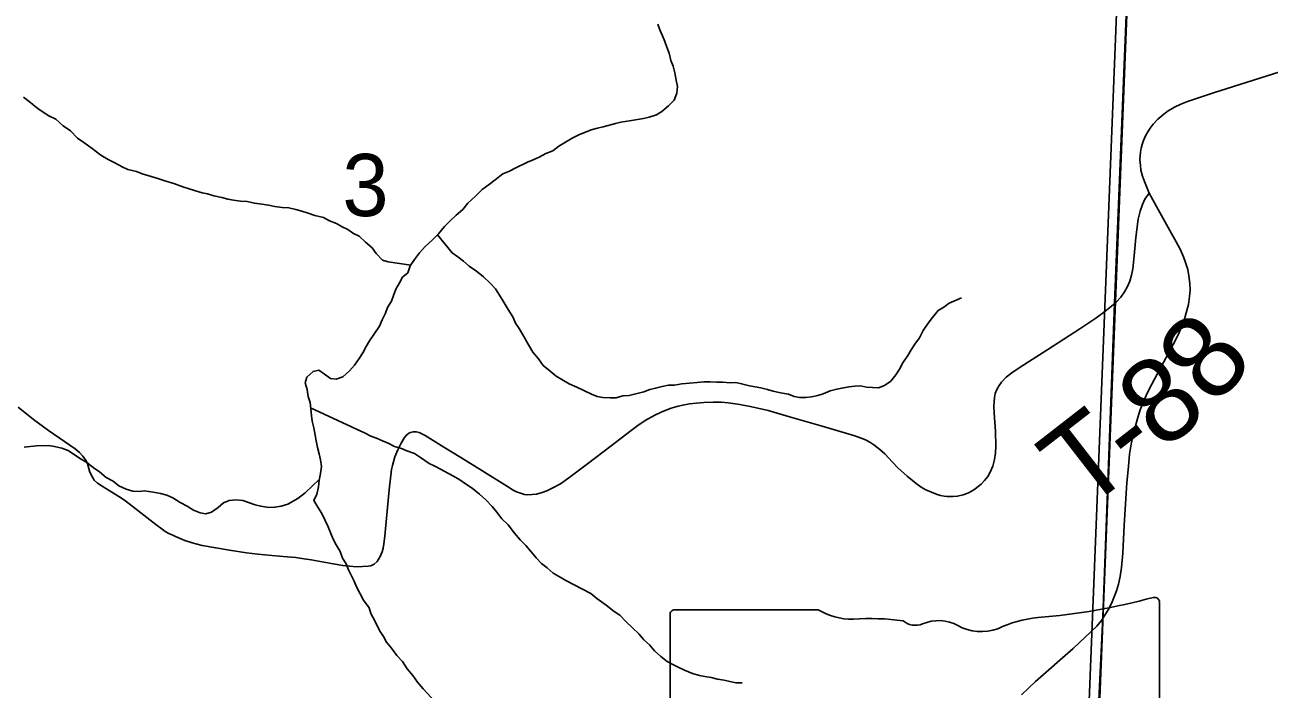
# Model space of a CAD drawing. Extents: x -3.3 to 34, y 0 to 56.8.
# Drawn here: x 0.92 to 1.758, y 29.768 to 30.215 of the extents above; entities that cross this region are included whole.
import ezdxf

# ---------------------------------------------------------------- set-up
doc = ezdxf.new("R2010")
doc.units = 0
for name, color, linetype in [('GM_X_Corporation', 7, 'Continuous'), ('GM_X_Section_Text', 7, 'Continuous'), ('GM_X_State_Route', 7, 'Continuous'), ('GM_X_State_Shield', 7, 'Continuous'), ('GM_X_Township_Road', 7, 'Continuous'), ('GM_X_Township_Road_Text', 7, 'Continuous'), ('GT_Project_Soil_Layers', 7, 'Continuous')]:
    doc.layers.add(name, color=color, linetype=linetype)

msp = doc.modelspace()

# ---------------------------------------------------------------- linework, layer by layer
at = {"layer": 'GM_X_Corporation'}
msp.add_line((1.84017, 34.87705), (1.56989, 28.07705), dxfattribs=at)
for points in [[(-3.30393, 33.7379), (-3.30393, 28.07705), (1.56989, 28.07705), (1.59424, 28.73823), (1.64589, 29.81689), (1.65379, 30.0279), (1.68495, 30.79802), (1.68821, 30.98908), (1.68831, 30.9953), (1.68852, 31.00753), (1.69805, 31.56614), (1.74587, 32.36303)], [(1.74587, 32.36303), (1.69805, 31.56614), (1.68852, 31.00753), (1.68831, 30.9953), (1.68821, 30.98908), (1.68495, 30.79802), (1.65379, 30.0279), (1.64589, 29.81689), (1.59424, 28.73823), (1.56989, 28.07705), (3.49607, 28.07705)]]:
    msp.add_lwpolyline(points, dxfattribs=at)
for points in [[(1.67669, 30.60068), (1.67248, 30.48389), (1.6376, 29.60296), (0.62472, 29.64178), (0.65935, 30.63337)], [(1.67248, 30.48389), (2.6815, 30.42529), (2.63271, 29.43339), (1.63261, 29.48805), (1.6376, 29.60296)]]:
    msp.add_lwpolyline(points, close=True, dxfattribs=at)
at = {"layer": 'GM_X_State_Route'}
for points in [[(1.6419, 29.81058), (1.64496, 29.81437), (1.64733, 29.81785), (1.64958, 29.82158), (1.65171, 29.82574), (1.65356, 29.83018), (1.65513, 29.83425), (1.65652, 29.83888), (1.65772, 29.84405), (1.65847, 29.85001), (1.65938, 29.85964), (1.66042, 29.8784), (1.66223, 29.90701), (1.66315, 29.91794), (1.66401, 29.92626), (1.66513, 29.93294), (1.66658, 29.93995), (1.66791, 29.94535), (1.66957, 29.95101), (1.67122, 29.95613), (1.67316, 29.96122), (1.6751, 29.96575), (1.67705, 29.96973), (1.6807, 29.97681), (1.69332, 30.00006), (1.69642, 30.00627), (1.69822, 30.01033), (1.70044, 30.0156), (1.7022, 30.02142), (1.70359, 30.02706), (1.70442, 30.03252), (1.7047, 30.03678), (1.70461, 30.04131), (1.70396, 30.04639), (1.70313, 30.05064), (1.70171, 30.05535), (1.70035, 30.05907), (1.69797, 30.06426), (1.69527, 30.06924), (1.6899, 30.07903), (1.68334, 30.09115), (1.67723, 30.10197), (1.67409, 30.10983), (1.67279, 30.11353), (1.67163, 30.11754), (1.67123, 30.12058), (1.671, 30.12476), (1.67133, 30.12963), (1.67184, 30.13232), (1.67247, 30.13476), (1.67338, 30.13741), (1.67478, 30.14062), (1.6763, 30.14338), (1.67786, 30.14574), (1.67997, 30.14845), (1.68299, 30.15181), (1.68436, 30.15297), (1.68715, 30.15534), (1.69004, 30.15746), (1.69414, 30.15996), (1.69841, 30.16199), (1.70303, 30.16375), (1.72047, 30.16955), (1.79222, 30.19223)], [(1.59122, 29.76429), (1.60071, 29.77328), (1.62601, 29.79542), (1.6419, 29.81058)]]:
    msp.add_lwpolyline(points, dxfattribs=at)
at = {"layer": 'GM_X_State_Shield'}
for p, q in [((1.68404, 29.72186), (1.68404, 29.82655)), ((1.35445, 29.81815), (1.35445, 29.61803)), ((1.45422, 29.82159), (1.3577, 29.82159))]:
    msp.add_line(p, q, dxfattribs=at)
for centre, major_axis, start_param, end_param in [((1.56663, 30.09442), (0.34952, 0), 4.814394, 5.042369), ((1.68038, 29.82698), (0.00367, 0), 6.141152, 7.989035), ((1.35823, 29.81857), (0.00382, 0), 1.712693, 3.28349), ((1.4772, 29.84482), (0.03703, 0), 4.042523, 4.731795), ((1.48948, 29.70924), (0.13295, 0), 1.404758, 1.657858), ((1.51967, 29.81961), (0.01068, 0), 3.836095, 5.185415), ((1.53535, 29.79648), (0.02221, 0), 0.950623, 2.079405), ((1.61122, 29.76047), (0.07032, 0), 1.699011, 2.107814), ((1.56402, 29.82821), (0.02672, 0), 4.081561, 5.145723)]:
    msp.add_ellipse(centre, major_axis=major_axis, ratio=0.8, start_param=start_param, end_param=end_param, dxfattribs=at)
at = {"layer": 'GM_X_Township_Road'}
for points in [[(1.65165, 30.02578), (1.65491, 30.02869), (1.658, 30.03206), (1.66054, 30.03552), (1.66262, 30.03927), (1.6641, 30.04278), (1.6653, 30.04685), (1.66623, 30.05102), (1.66706, 30.0598), (1.66809, 30.07231), (1.66988, 30.08453), (1.67122, 30.08995), (1.67279, 30.09448), (1.67427, 30.09799), (1.67723, 30.10197)], [(1.17968, 29.94095), (1.18147, 29.94132), (1.18345, 29.94141), (1.18551, 29.941), (1.18945, 29.93894), (1.20211, 29.9311), (1.21354, 29.92402), (1.22767, 29.91527), (1.24494, 29.90458), (1.2488, 29.90203), (1.25102, 29.90088), (1.25357, 29.89997), (1.25636, 29.89924), (1.25858, 29.89899), (1.2645, 29.89948), (1.2682, 29.90055), (1.27149, 29.90162), (1.27552, 29.90367), (1.2807, 29.90639), (1.28629, 29.91033), (1.29889, 29.91991), (1.31473, 29.93195), (1.32829, 29.94223), (1.33265, 29.94568), (1.33761, 29.94887), (1.34409, 29.95254), (1.34844, 29.95464), (1.35334, 29.95659), (1.35527, 29.95724), (1.35998, 29.95859), (1.36298, 29.95929), (1.36742, 29.96015), (1.37235, 29.96073), (1.37728, 29.96114), (1.38336, 29.9613), (1.38879, 29.96122), (1.39364, 29.96089), (1.40137, 29.95974), (1.40959, 29.95817), (1.4206, 29.95562), (1.43647, 29.95111), (1.45691, 29.94512), (1.47289, 29.94044), (1.4788, 29.93869), (1.48324, 29.93713), (1.48612, 29.9359), (1.489, 29.93434), (1.49179, 29.93253), (1.49565, 29.92948), (1.49903, 29.92644), (1.50428, 29.92102), (1.50795, 29.91719), (1.51415, 29.91156), (1.52031, 29.90647), (1.5236, 29.90417), (1.52681, 29.90236), (1.53059, 29.90063), (1.53437, 29.89915), (1.53667, 29.8985), (1.53914, 29.89814), (1.54112, 29.89791), (1.54499, 29.89777), (1.54805, 29.89809), (1.5518, 29.89894), (1.55502, 29.90012), (1.55831, 29.90184), (1.56003, 29.90298), (1.56395, 29.9061), (1.56635, 29.90861), (1.5684, 29.91124), (1.56988, 29.9137), (1.57186, 29.9183), (1.57309, 29.92266), (1.57375, 29.92727), (1.57391, 29.93138), (1.57366, 29.94182), (1.57284, 29.95398), (1.5726, 29.95875), (1.57268, 29.96163), (1.57293, 29.9645), (1.57342, 29.96722), (1.57448, 29.96985), (1.57604, 29.97256), (1.57769, 29.97486), (1.58084, 29.97807), (1.58473, 29.98108), (1.59019, 29.98481), (1.60888, 29.99687), (1.6304, 30.01075), (1.64124, 30.01779), (1.6465, 30.02163), (1.65165, 30.02578)], [(1.15711, 29.85402), (1.1551, 29.8523), (1.1528, 29.85123), (1.15116, 29.8509), (1.14351, 29.85049), (1.13858, 29.85082), (1.13398, 29.8514), (1.1274, 29.85246), (1.1126, 29.8551), (1.10636, 29.85617), (1.10241, 29.85666), (1.09641, 29.85724), (1.08621, 29.85806), (1.07681, 29.8589), (1.06911, 29.85988), (1.05757, 29.86162), (1.0484, 29.86315), (1.03914, 29.86486), (1.0325, 29.86654), (1.02749, 29.86828), (1.0244, 29.86948), (1.02122, 29.87087), (1.01945, 29.87173), (1.01681, 29.87299), (1.01437, 29.87433), (1.01223, 29.8758), (1.00804, 29.87893), (0.99193, 29.89151), (0.987, 29.8953), (0.98321, 29.89784), (0.97195, 29.90475), (0.96883, 29.90688), (0.96653, 29.90886), (0.96526, 29.91072), (0.96366, 29.91416), (0.96217, 29.91905), (0.96111, 29.92177), (0.95888, 29.92489), (0.9565, 29.92743), (0.95371, 29.92982), (0.95017, 29.93245), (0.93579, 29.94215), (0.92568, 29.94955), (0.91532, 29.95793)], [(1.15711, 29.85402), (1.15917, 29.85745), (1.16044, 29.86044), (1.16117, 29.86305), (1.16166, 29.86588), (1.16228, 29.87106), (1.16265, 29.87614), (1.16521, 29.90239), (1.16684, 29.91608), (1.16739, 29.91872), (1.16907, 29.92451), (1.17096, 29.92925), (1.17328, 29.9338), (1.17555, 29.93764), (1.17686, 29.93921), (1.17848, 29.94039), (1.17968, 29.94095)]]:
    msp.add_lwpolyline(points, dxfattribs=at)
at = {"layer": 'GT_Project_Soil_Layers'}
for points in [[(1.34626, 30.21584), (1.34745, 30.21206), (1.3494, 30.20792), (1.35097, 30.20414), (1.35215, 30.20037), (1.35373, 30.19621), (1.35493, 30.1913), (1.3565, 30.18753), (1.3577, 30.18299), (1.35852, 30.17807), (1.35934, 30.17391), (1.35902, 30.16935), (1.35718, 30.16477), (1.35344, 30.16092), (1.34894, 30.15707), (1.34519, 30.15474), (1.34028, 30.15316), (1.3365, 30.15235), (1.3312, 30.15152), (1.32704, 30.1507), (1.32136, 30.14986), (1.31758, 30.14905), (1.30927, 30.14666), (1.30549, 30.14585), (1.30133, 30.14466), (1.29756, 30.14309), (1.29341, 30.14151), (1.28852, 30.13917), (1.27949, 30.13373), (1.27536, 30.13064), (1.27084, 30.12868), (1.26632, 30.12635), (1.26217, 30.12439), (1.2584, 30.12282), (1.25011, 30.11891), (1.24635, 30.11696), (1.24182, 30.11501), (1.23657, 30.11114), (1.23282, 30.10805), (1.22793, 30.10457), (1.22345, 30.09996), (1.2182, 30.09533), (1.21484, 30.09111), (1.21035, 30.08726), (1.20623, 30.08341), (1.20249, 30.07956), (1.19838, 30.07457), (1.19427, 30.07034), (1.1894, 30.0661), (1.18566, 30.06188), (1.18231, 30.05728), (1.17933, 30.05307), (1.17788, 30.04849), (1.17413, 30.04541), (1.17228, 30.04159), (1.16969, 30.03738), (1.16823, 30.03318), (1.16676, 30.02937), (1.16416, 30.02516), (1.1627, 30.02135), (1.16048, 30.01676), (1.15865, 30.01257), (1.15493, 30.00682), (1.15195, 30.00261), (1.14973, 29.99878), (1.14751, 29.99458), (1.14491, 29.99075), (1.14194, 29.98616), (1.13858, 29.98232), (1.13408, 29.97846), (1.12955, 29.97688), (1.12575, 29.97721), (1.12154, 29.98019), (1.11772, 29.98279), (1.11393, 29.98198), (1.10981, 29.97813), (1.10873, 29.97432), (1.10993, 29.96978), (1.11075, 29.96524), (1.11194, 29.96108), (1.11281, 29.95237), (1.11325, 29.94858), (1.11444, 29.94404), (1.11527, 29.93912), (1.11608, 29.93534), (1.1169, 29.9308)], [(0.91882, 30.16674), (0.92265, 30.16376), (0.92878, 30.15891), (0.93605, 30.15408), (0.94063, 30.15186), (0.94562, 30.14738), (0.9506, 30.14403), (0.95521, 30.13916), (0.95942, 30.13619), (0.96517, 30.13209), (0.97091, 30.12762), (0.97588, 30.12465), (0.98047, 30.12243), (0.98543, 30.11985), (0.98925, 30.118), (0.99495, 30.11656), (0.99876, 30.1151), (1.00866, 30.1122), (1.014, 30.11037), (1.02009, 30.10856), (1.02618, 30.10637), (1.03037, 30.10491), (1.03418, 30.10382), (1.03913, 30.10237), (1.04293, 30.10166), (1.04712, 30.1002), (1.05244, 30.09914), (1.05663, 30.09806), (1.06043, 30.09735), (1.06499, 30.09665), (1.06955, 30.09634), (1.07449, 30.09527), (1.07943, 30.09457), (1.08399, 30.09388), (1.08817, 30.09317), (1.09311, 30.09249), (1.09766, 30.09217), (1.10223, 30.09109), (1.10641, 30.09001), (1.1106, 30.08855), (1.11517, 30.08709), (1.12088, 30.08565), (1.12508, 30.08343), (1.12966, 30.0816), (1.13348, 30.07938), (1.13729, 30.07753), (1.14112, 30.07493), (1.14494, 30.07308), (1.14916, 30.06897), (1.15376, 30.06524), (1.15647, 30.06148), (1.1607, 30.05698), (1.16451, 30.0559), (1.17972, 30.05362)], [(1.19782, 30.074), (1.20765, 30.0618), (1.21148, 30.0592), (1.21531, 30.05621), (1.21915, 30.05285), (1.22413, 30.0495), (1.22873, 30.04577), (1.23295, 30.04166), (1.2368, 30.03754), (1.23951, 30.0334), (1.24261, 30.02813), (1.24533, 30.02361), (1.24843, 30.01873), (1.25038, 30.01458), (1.2527, 30.01082), (1.25503, 30.00705), (1.25969, 29.99877), (1.26202, 29.99501), (1.26587, 29.99051), (1.26897, 29.986), (1.27357, 29.98227), (1.27778, 29.97891), (1.2816, 29.97668), (1.28657, 29.97372), (1.29153, 29.97151), (1.30146, 29.96671), (1.30527, 29.96525), (1.30907, 29.96454), (1.314, 29.96423), (1.31817, 29.96428), (1.32271, 29.96548), (1.32687, 29.96592), (1.3367, 29.96833), (1.34085, 29.96991), (1.34463, 29.97071), (1.34916, 29.97192), (1.35332, 29.97273), (1.35749, 29.97279), (1.36241, 29.97362), (1.37264, 29.97451), (1.37718, 29.97496), (1.38135, 29.97501), (1.38591, 29.9747), (1.3897, 29.97475), (1.39501, 29.97444), (1.3988, 29.97449), (1.4026, 29.97378), (1.40793, 29.97234), (1.41553, 29.97093), (1.4201, 29.96985), (1.42391, 29.96876), (1.42885, 29.96769), (1.43417, 29.96663), (1.43798, 29.96516), (1.44179, 29.96446), (1.44595, 29.96451), (1.44974, 29.96494), (1.4539, 29.96576), (1.45768, 29.96695), (1.4622, 29.96891), (1.46673, 29.97011), (1.47127, 29.97093), (1.47505, 29.97174), (1.47884, 29.97217), (1.48263, 29.97222), (1.48681, 29.97152), (1.49478, 29.97087), (1.49893, 29.97245), (1.50306, 29.97554), (1.50642, 29.97976), (1.50902, 29.98359), (1.51124, 29.98779), (1.51458, 29.99277), (1.51681, 29.9966), (1.51941, 30.00042), (1.52239, 30.00464), (1.52498, 30.00961), (1.52832, 30.01458), (1.5313, 30.01842), (1.53503, 30.02302), (1.53879, 30.02535), (1.54255, 30.02806), (1.54707, 30.03002), (1.55084, 30.03159)], [(1.1123, 29.95749), (1.13984, 29.94477), (1.14366, 29.94293), (1.14862, 29.94072), (1.15282, 29.9385), (1.15663, 29.93703), (1.16082, 29.93519), (1.16464, 29.93373), (1.16884, 29.93151), (1.17341, 29.93005), (1.17722, 29.92859), (1.18217, 29.92676), (1.18638, 29.92416), (1.19212, 29.92007), (1.19594, 29.91822), (1.20014, 29.916), (1.20472, 29.91341), (1.20854, 29.91156), (1.21275, 29.90896), (1.21657, 29.90636), (1.22116, 29.90339), (1.22615, 29.89928), (1.23037, 29.89555), (1.2346, 29.89105), (1.23769, 29.8873), (1.24116, 29.88279), (1.24538, 29.87868), (1.24963, 29.87304), (1.25348, 29.86854), (1.25733, 29.8648), (1.26118, 29.8603), (1.26426, 29.85655), (1.26773, 29.8528), (1.27156, 29.84982), (1.27578, 29.84609), (1.28036, 29.84349), (1.28419, 29.84127), (1.30099, 29.83239), (1.30521, 29.82903), (1.31133, 29.82457), (1.31669, 29.82046), (1.32052, 29.81786), (1.32476, 29.81337), (1.32898, 29.80963), (1.33358, 29.80514), (1.33667, 29.80139), (1.34051, 29.79803), (1.34398, 29.7939), (1.3482, 29.79016), (1.35241, 29.78681), (1.35623, 29.78458), (1.36043, 29.78274), (1.36425, 29.7809), (1.36958, 29.77869), (1.37416, 29.77724), (1.37796, 29.77653), (1.38214, 29.77583), (1.38632, 29.77475), (1.39088, 29.77405), (1.39468, 29.77335), (1.39887, 29.77226), (1.40304, 29.77232)], [(1.11806, 29.90925), (1.10859, 29.90033), (1.10371, 29.89647), (1.09694, 29.89258), (1.0924, 29.89138), (1.08824, 29.89057), (1.08407, 29.89051), (1.07875, 29.8912), (1.07495, 29.89228), (1.06657, 29.8952), (1.06201, 29.89552), (1.05747, 29.89508), (1.0537, 29.89351), (1.04995, 29.89042), (1.04544, 29.88733), (1.04166, 29.88614), (1.03786, 29.88684), (1.03329, 29.88868), (1.02908, 29.89128), (1.0245, 29.89387), (1.01953, 29.89684), (1.01533, 29.89868), (1.01114, 29.89976), (1.0062, 29.90083), (1.0005, 29.90151), (0.99672, 29.90108), (0.99254, 29.9014), (0.98797, 29.90285), (0.98301, 29.90506), (0.97918, 29.90805), (0.97459, 29.91064), (0.96999, 29.91437), (0.96578, 29.91735), (0.96157, 29.92071), (0.95775, 29.92293), (0.95316, 29.9259), (0.94894, 29.92888), (0.94475, 29.93034), (0.93981, 29.93141), (0.93563, 29.93211), (0.92767, 29.932), (0.91934, 29.93113)], [(1.1169, 29.9308), (1.11809, 29.92664), (1.11891, 29.92248), (1.11973, 29.91794), (1.11903, 29.91337), (1.11795, 29.90881), (1.11763, 29.90425), (1.11656, 29.8993), (1.11435, 29.8951), (1.11706, 29.89058), (1.11977, 29.88645), (1.12406, 29.8774), (1.12602, 29.87287), (1.12759, 29.8691), (1.12953, 29.86533), (1.13225, 29.86082), (1.13383, 29.85628), (1.13615, 29.85252), (1.13773, 29.84837), (1.14162, 29.84084), (1.14319, 29.83706), (1.14786, 29.82802), (1.15172, 29.82276), (1.15291, 29.81898), (1.15563, 29.81409), (1.15875, 29.80768), (1.16146, 29.80355), (1.16341, 29.79978), (1.16687, 29.79565), (1.17035, 29.79077), (1.1742, 29.78664), (1.1773, 29.78176), (1.18115, 29.77725), (1.18425, 29.77274), (1.1881, 29.76825), (1.19618, 29.75963)]]:
    msp.add_lwpolyline(points, dxfattribs=at)

# ---------------------------------------------------------------- texts
at = {"layer": 'GM_X_Section_Text'}
msp.add_text('3', height=0.04186, rotation=0.00001, dxfattribs=at).set_placement((1.13368, 30.08661))
at = {"layer": 'GM_X_Township_Road_Text'}
for s, rotation, p in [('8', 49.38298, (1.72161, 29.95758)), ('8', 38.39225, (1.68563, 29.92762)), ('T', 37.79905, (1.63313, 29.88684)), ('-', 37.90587, (1.66681, 29.91296))]:
    msp.add_text(s, height=0.05682, rotation=rotation, dxfattribs=at).set_placement(p)

doc.saveas('drawing.dxf')
